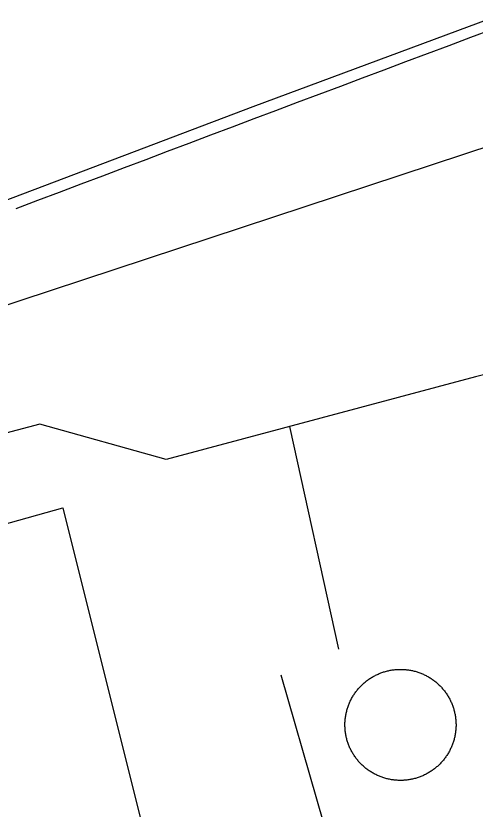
# Model space of a CAD drawing. Extents: x 3651524 to 3689615, y 505651 to 531377.
# Drawn here: x 3675153.9 to 3675253.5, y 514703.9 to 514875.9 of the extents above; entities that cross this region are included whole.
import ezdxf

# ---------------------------------------------------------------- set-up
doc = ezdxf.new("R2010")
doc.units = 0
for name, color, linetype in [('V-BLDG-OTLN', 7, 'Continuous'), ('V-DOMW-TANK', 7, 'Continuous'), ('V-LEVE-TOET', 7, 'Continuous'), ('V-ROAD-CNTR', 7, 'Continuous'), ('V-SITE-OTLN', 7, 'Continuous'), ('V-UTIL-LINE', 7, 'Continuous')]:
    doc.layers.add(name, color=color, linetype=linetype)

msp = doc.modelspace()

# ---------------------------------------------------------------- linework, layer by layer
at = {"layer": 'V-BLDG-OTLN'}
msp.add_lwpolyline([(3675194.648, 514647.16), (3675040.63, 514602.577), (3675022.851, 514663.998), (3675098.886, 514686.008), (3675081.508, 514746.041), (3675164.086, 514769.194)], close=True, dxfattribs=at)
at = {"layer": 'V-DOMW-TANK'}
for points in [[(3675226.294, 514726.903), (3675226.38, 514727.095), (3675226.468, 514727.286), (3675226.56, 514727.476), (3675226.654, 514727.663), (3675226.752, 514727.849), (3675226.855, 514728.033), (3675226.959, 514728.216), (3675227.066, 514728.394), (3675227.178, 514728.576), (3675227.291, 514728.75), (3675227.408, 514728.926), (3675227.529, 514729.098), (3675227.651, 514729.268), (3675227.778, 514729.436), (3675227.907, 514729.602), (3675228.039, 514729.766), (3675228.174, 514729.928), (3675228.311, 514730.085), (3675228.452, 514730.243), (3675228.596, 514730.397), (3675228.741, 514730.548), (3675228.888, 514730.698), (3675229.04, 514730.843), (3675229.194, 514730.989), (3675229.349, 514731.128), (3675229.507, 514731.267), (3675229.669, 514731.402), (3675229.828, 514731.535), (3675229.996, 514731.664), (3675230.164, 514731.791), (3675230.334, 514731.916), (3675230.506, 514732.037), (3675230.68, 514732.156), (3675230.857, 514732.271), (3675231.035, 514732.381), (3675231.215, 514732.49), (3675231.395, 514732.596), (3675231.58, 514732.699), (3675231.766, 514732.797), (3675231.952, 514732.893), (3675232.141, 514732.985), (3675232.331, 514733.075), (3675232.524, 514733.161), (3675232.716, 514733.243), (3675232.911, 514733.323), (3675233.107, 514733.399), (3675233.304, 514733.471), (3675233.503, 514733.54), (3675233.703, 514733.606), (3675233.904, 514733.667), (3675234.107, 514733.727), (3675234.31, 514733.782), (3675234.51, 514733.833), (3675234.717, 514733.88), (3675234.922, 514733.925), (3675235.129, 514733.966), (3675235.336, 514734.003), (3675235.544, 514734.036), (3675235.751, 514734.067), (3675235.96, 514734.093), (3675236.169, 514734.114), (3675236.378, 514734.134), (3675236.589, 514734.149), (3675236.798, 514734.161), (3675237.009, 514734.169), (3675237.218, 514734.173), (3675237.429, 514734.173), (3675237.64, 514734.171), (3675237.848, 514734.163), (3675238.061, 514734.153), (3675238.27, 514734.138), (3675238.479, 514734.12), (3675238.688, 514734.099), (3675238.897, 514734.075), (3675239.102, 514734.046), (3675239.311, 514734.013), (3675239.52, 514733.979), (3675239.724, 514733.938), (3675239.931, 514733.895), (3675240.136, 514733.848), (3675240.341, 514733.798), (3675240.544, 514733.745), (3675240.746, 514733.688), (3675240.947, 514733.626), (3675241.146, 514733.561), (3675241.346, 514733.493), (3675241.543, 514733.424), (3675241.74, 514733.348), (3675241.934, 514733.27), (3675242.129, 514733.188), (3675242.321, 514733.104), (3675242.512, 514733.014), (3675242.7, 514732.924), (3675242.889, 514732.828), (3675243.073, 514732.729), (3675243.257, 514732.629), (3675243.44, 514732.525), (3675243.62, 514732.416), (3675243.8, 514732.305), (3675243.976, 514732.193)], [(3675243.976, 514732.193), (3675244.15, 514732.074), (3675244.324, 514731.955), (3675244.492, 514731.832), (3675244.66, 514731.707), (3675244.828, 514731.576), (3675244.99, 514731.445), (3675245.152, 514731.31), (3675245.311, 514731.173), (3675245.467, 514731.034), (3675245.621, 514730.89), (3675245.772, 514730.745), (3675245.922, 514730.595), (3675246.069, 514730.446), (3675246.212, 514730.292), (3675246.354, 514730.137), (3675246.491, 514729.979), (3675246.626, 514729.817), (3675246.759, 514729.655), (3675246.888, 514729.489), (3675247.015, 514729.321), (3675247.14, 514729.151), (3675247.261, 514728.981), (3675247.38, 514728.807), (3675247.495, 514728.631), (3675247.605, 514728.453), (3675247.714, 514728.273), (3675247.82, 514728.091), (3675247.923, 514727.908), (3675248.019, 514727.722), (3675248.117, 514727.536), (3675248.209, 514727.347), (3675248.299, 514727.157), (3675248.385, 514726.966), (3675248.469, 514726.772), (3675248.547, 514726.575), (3675248.623, 514726.381), (3675248.695, 514726.184), (3675248.764, 514725.985), (3675248.828, 514725.787), (3675248.891, 514725.586), (3675248.949, 514725.385), (3675249.006, 514725.18), (3675249.055, 514724.978), (3675249.102, 514724.773), (3675249.147, 514724.566), (3675249.188, 514724.361), (3675249.225, 514724.154), (3675249.258, 514723.945), (3675249.289, 514723.739), (3675249.313, 514723.53), (3675249.336, 514723.321), (3675249.354, 514723.112), (3675249.371, 514722.903), (3675249.381, 514722.692), (3675249.389, 514722.483), (3675249.393, 514722.272), (3675249.393, 514722.061), (3675249.393, 514721.852), (3675249.383, 514721.641), (3675249.373, 514721.433), (3675249.358, 514721.222), (3675249.342, 514721.013), (3675249.319, 514720.804), (3675249.295, 514720.595), (3675249.266, 514720.388), (3675249.233, 514720.179), (3675249.196, 514719.972), (3675249.158, 514719.765), (3675249.115, 514719.561), (3675249.067, 514719.356), (3675249.016, 514719.153), (3675248.963, 514718.948), (3675248.906, 514718.746), (3675248.844, 514718.545), (3675248.781, 514718.344), (3675248.711, 514718.145), (3675248.641, 514717.949), (3675248.566, 514717.752), (3675248.488, 514717.558), (3675248.406, 514717.363), (3675248.32, 514717.171), (3675248.232, 514716.98), (3675248.138, 514716.792), (3675248.045, 514716.603), (3675247.947, 514716.419), (3675247.845, 514716.235), (3675247.74, 514716.052), (3675247.634, 514715.872), (3675247.521, 514715.694), (3675247.409, 514715.516), (3675247.29, 514715.342), (3675247.171, 514715.17), (3675247.048, 514715), (3675246.921, 514714.83), (3675246.792, 514714.664), (3675246.661, 514714.502), (3675246.526, 514714.34), (3675246.389, 514714.181), (3675246.247, 514714.025), (3675246.104, 514713.869)], [(3675227.684, 514714.944), (3675227.559, 514715.114), (3675227.438, 514715.286), (3675227.32, 514715.461), (3675227.207, 514715.637), (3675227.094, 514715.815), (3675226.986, 514715.995), (3675226.879, 514716.175), (3675226.777, 514716.36), (3675226.679, 514716.544), (3675226.582, 514716.732), (3675226.488, 514716.921), (3675226.402, 514717.111), (3675226.314, 514717.304), (3675226.232, 514717.496), (3675226.152, 514717.689), (3675226.077, 514717.885), (3675226.005, 514718.084), (3675225.935, 514718.281), (3675225.87, 514718.481), (3675225.808, 514718.682), (3675225.751, 514718.885), (3675225.696, 514719.088), (3675225.644, 514719.29), (3675225.597, 514719.495), (3675225.552, 514719.7), (3675225.511, 514719.907), (3675225.474, 514720.114), (3675225.442, 514720.32), (3675225.411, 514720.529), (3675225.388, 514720.738), (3675225.364, 514720.947), (3675225.345, 514721.156), (3675225.329, 514721.365), (3675225.319, 514721.576), (3675225.311, 514721.785), (3675225.307, 514721.996), (3675225.304, 514722.205), (3675225.309, 514722.416), (3675225.315, 514722.624), (3675225.325, 514722.835), (3675225.341, 514723.044), (3675225.358, 514723.255), (3675225.38, 514723.464), (3675225.405, 514723.671), (3675225.433, 514723.88), (3675225.466, 514724.087), (3675225.503, 514724.296), (3675225.542, 514724.5), (3675225.585, 514724.707), (3675225.632, 514724.912), (3675225.683, 514725.117), (3675225.737, 514725.32), (3675225.794, 514725.52), (3675225.855, 514725.723), (3675225.919, 514725.922), (3675225.986, 514726.12), (3675226.058, 514726.319), (3675226.134, 514726.516), (3675226.212, 514726.71), (3675226.294, 514726.903)], [(3675246.104, 514713.869), (3675245.959, 514713.718), (3675245.811, 514713.57), (3675245.66, 514713.423), (3675245.506, 514713.279), (3675245.35, 514713.138), (3675245.193, 514713.001), (3675245.031, 514712.864), (3675244.869, 514712.733), (3675244.703, 514712.602), (3675244.535, 514712.475), (3675244.365, 514712.354), (3675244.193, 514712.231), (3675244.019, 514712.112), (3675243.843, 514711.997), (3675243.665, 514711.885), (3675243.485, 514711.776), (3675243.304, 514711.672), (3675243.12, 514711.569), (3675242.934, 514711.469), (3675242.747, 514711.373), (3675242.559, 514711.281), (3675242.368, 514711.193), (3675242.174, 514711.107), (3675241.983, 514711.023), (3675241.789, 514710.945), (3675241.592, 514710.869), (3675241.396, 514710.795), (3675241.197, 514710.726), (3675240.996, 514710.662), (3675240.796, 514710.599), (3675240.593, 514710.541), (3675240.39, 514710.486), (3675240.187, 514710.435), (3675239.982, 514710.386), (3675239.776, 514710.343), (3675239.571, 514710.302), (3675239.364, 514710.263), (3675239.155, 514710.232), (3675238.948, 514710.201), (3675238.739, 514710.177), (3675238.53, 514710.152), (3675238.322, 514710.134), (3675238.111, 514710.117), (3675237.902, 514710.107), (3675237.691, 514710.099), (3675237.482, 514710.095), (3675237.271, 514710.095), (3675237.06, 514710.097), (3675236.851, 514710.103), (3675236.64, 514710.113), (3675236.431, 514710.128), (3675236.22, 514710.144), (3675236.011, 514710.166), (3675235.803, 514710.193), (3675235.596, 514710.222), (3675235.387, 514710.253), (3675235.18, 514710.289), (3675234.973, 514710.328), (3675234.768, 514710.371), (3675234.563, 514710.418), (3675234.359, 514710.47), (3675234.156, 514710.523), (3675233.953, 514710.58), (3675233.752, 514710.642), (3675233.552, 514710.705), (3675233.353, 514710.771), (3675233.156, 514710.844), (3675232.962, 514710.922), (3675232.765, 514710.998), (3675232.571, 514711.08), (3675232.378, 514711.164), (3675232.188, 514711.252), (3675231.999, 514711.344), (3675231.811, 514711.438), (3675231.625, 514711.537), (3675231.442, 514711.639), (3675231.262, 514711.743), (3675231.078, 514711.85), (3675230.9, 514711.961), (3675230.726, 514712.075), (3675230.549, 514712.192), (3675230.377, 514712.313), (3675230.207, 514712.436), (3675230.039, 514712.563), (3675229.872, 514712.69), (3675229.708, 514712.823), (3675229.548, 514712.956), (3675229.388, 514713.095), (3675229.235, 514713.234), (3675229.077, 514713.378), (3675228.925, 514713.523), (3675228.778, 514713.671), (3675228.63, 514713.822), (3675228.489, 514713.976), (3675228.346, 514714.131), (3675228.209, 514714.289), (3675228.073, 514714.449), (3675227.94, 514714.613), (3675227.809, 514714.779), (3675227.684, 514714.944)]]:
    msp.add_lwpolyline(points, dxfattribs=at)
at = {"layer": 'V-LEVE-TOET'}
msp.add_lwpolyline([(3674202.406, 514492.595), (3674328.936, 514536.089), (3674422.71, 514569.102), (3674515.967, 514601.123), (3674593.658, 514631.398), (3674708.135, 514673.589), (3674816.61, 514716.382), (3675056.07, 514799.584), (3675205.373, 514856.23), (3675357.681, 514912.822), (3675472.185, 514956.516), (3675629.504, 515013.027), (3675779.792, 515068.653), (3675874.06, 515101.156), (3675951.124, 515123.926), (3676016.537, 515139.372), (3676109.61, 515160.368), (3676131.792, 515168.017), (3676180.043, 515176.232), (3676203.077, 515174.843), (3676236.07, 515169.781), (3676265.932, 515157.253), (3676277.858, 515151.039)], dxfattribs=at)
at = {"layer": 'V-ROAD-CNTR'}
msp.add_arc((3688906.265, 478446.642), 38899.472, 109.7579993, 110.7036938, dxfattribs=at)
at = {"layer": 'V-SITE-OTLN'}
msp.add_lwpolyline([(3674771.109, 514669.848), (3674961.09, 514740.315), (3675141.007, 514809.611), (3675264.878, 514850.389), (3675430.584, 514910.551), (3675562.618, 514959.224), (3675791.005, 515044.449), (3675855.697, 515069.478)], dxfattribs=at)
at = {"layer": 'V-UTIL-LINE'}
msp.add_line((3675223.984, 514738.56), (3675213.352, 514786.833), dxfattribs=at)
for points in [[(3675614.685, 514963.129), (3675494.211, 514926.501), (3675511.449, 514860.713), (3675253.639, 514797.563), (3675186.532, 514779.69), (3675159.152, 514787.354), (3675084.808, 514767.637)], [(3675376.596, 514542.785), (3675283.275, 514524.042), (3675272.013, 514555.669), (3675257.872, 514571.625), (3675211.444, 514732.875)]]:
    msp.add_lwpolyline(points, dxfattribs=at)

doc.saveas('drawing.dxf')
